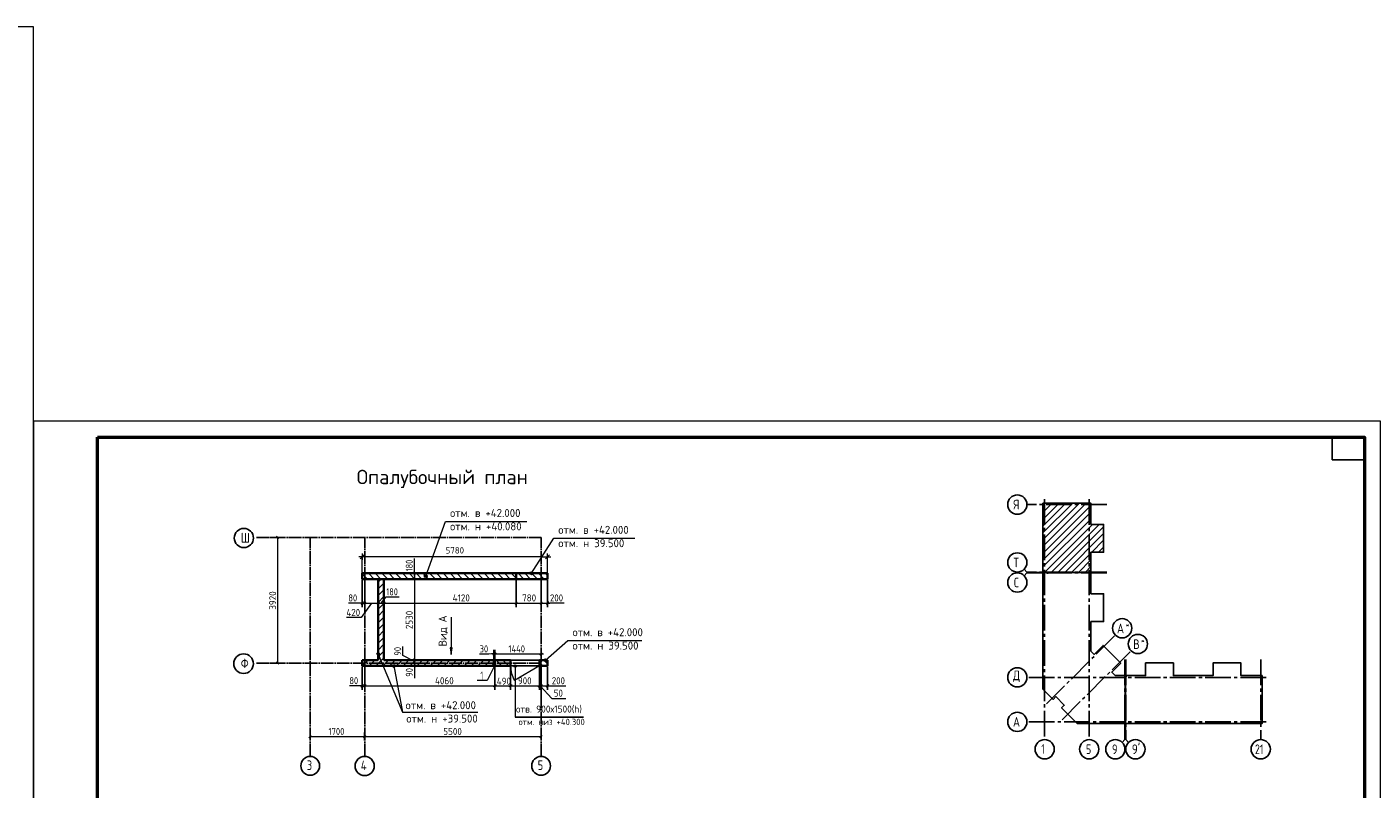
# Model space of a CAD drawing. Header units: millimetres. Extents: x -49773 to 2322955, y -3321 to 58485.
# Tile 566 of 580: x 2217750 to 2259727, y 24452 to 48225. Entities that reach past the tile are written whole.
import ezdxf

# ---------------------------------------------------------------- set-up
doc = ezdxf.new("R2010")
doc.units = ezdxf.units.MM
doc.header["$PDMODE"] = 65
for name, pattern in [('______11', [500, 400, -50, 0, -50]), ('______5', [1100, 800, -100, 100, -100]), ('CENTER', [2, 1.25, -0.25, 0.25, -0.25])]:
    doc.linetypes.add(name, pattern=pattern)
for name, color, linetype, lineweight in [('Standard', 7, 'Continuous', 25), ('Высотная отметка (окна)', 7, 'Continuous', 13), ('Высотная отметка (отверстия)', 7, 'Continuous', 13), ('Высотная отметки_ общее', 7, 'Continuous', 13), ('Макрос окна_ общее', 7, 'Continuous', 13), ('Ограждение_ 2D надпись', 7, 'Continuous', 13), ('ОСИ', 7, 'CENTER', 15), ('Размерная линия_ общее', 7, 'Continuous', 13), ('СПДС_РАЗМЕРЫ', 152, 'Continuous', 25), ('Стена_ общее', 7, 'Continuous', 35)]:
    doc.layers.add(name, color=color, linetype=linetype, lineweight=lineweight)
doc.layers.add('Осевая линия_ общее', color=7, linetype='______5', lineweight=13, true_color=0xa0a0a0)
doc.styles.add('ISOCPEUR', font='txt')
doc.dimstyles.new('__________2', dxfattribs={"dimtxt": 250, "dimasz": 200, "dimexe": 0, "dimexo": 0, "dimgap": 100, "dimtad": 1, "dimdec": 0, "dimrnd": 1, "dimzin": 12, "dimdsep": 46, "dimtxsty": 'ISOCPEUR', "dimblk": 'ALL_ML_STRICH', "dimblk1": 'ALL_ML_STRICH', "dimblk2": 'ALL_ML_STRICH', "dimsah": 1, "dimcen": 0, "dimclrd": 7, "dimclre": 7, "dimclrt": 7, "dimadec": 0, "dimazin": 0, "dimtfac": 1, "dimtdec": 0, "dimtmove": 1, "dimatfit": 3, "dimfxl": 0, "dimtzin": 0, "dimlwd": 0, "dimlwe": 13, "dimarcsym": 0})

# ---------------------------------------------------------------- blocks, each defined once
blk = doc.blocks.new('ALL_ML_STRICH')
at = {"color": 0, "linetype": 'ByBlock', "lineweight": -2}
for p, q in [((-1, 0), (0.5, 0)), ((-0.3, -0.3), (0.3, 0.3)), ((0, -0.5), (0, 0.5))]:
    blk.add_line(p, q, dxfattribs=at)
blk = doc.blocks.new('*D1113')
at = {"layer": 'Defpoints', "color": 0}
for p in [(2228204, 31698), (2228204, 31183), (2233984, 31183)]:
    blk.add_point(p, dxfattribs=at)
at = {"layer": 'СПДС_РАЗМЕРЫ', "color": 7, "lineweight": 13}
for p, q in [((2228204, 31183), (2228204, 31698)), ((2233984, 31183), (2233984, 31698))]:
    blk.add_line(p, q, dxfattribs=at)
at = {"layer": 'СПДС_РАЗМЕРЫ', "color": 7, "lineweight": 0}
blk.add_line((2233784, 31698), (2228404, 31698), dxfattribs=at)
at = {"layer": 'СПДС_РАЗМЕРЫ', "color": 7, "lineweight": 0, "xscale": 200, "yscale": 200, "zscale": 200, "rotation": 180}
blk.add_blockref('ALL_ML_STRICH', (2228204, 31698), dxfattribs=at)
at = {"layer": 'СПДС_РАЗМЕРЫ', "color": 7, "lineweight": 0, "xscale": 200, "yscale": 200, "zscale": 200}
blk.add_blockref('ALL_ML_STRICH', (2233984, 31698), dxfattribs=at)
at = {"layer": 'СПДС_РАЗМЕРЫ', "color": 7, "insert": (2231094, 31898), "char_height": 200, "attachment_point": 5, "style": 'ISOCPEUR'}
blk.add_mtext('5780', dxfattribs=at)

msp = doc.modelspace()

# ---------------------------------------------------------------- hatches: boundary and pattern name
at = {"layer": 'Высотная отметка (окна)', "linetype": 'Continuous', "lineweight": 13, "transparency": 33554687}
for points in [[(2233006.8, 28311.7), (2232942.3, 28311.7), (2232937, 28292.9)], [(2233006.8, 28311.7), (2232937, 28292.9), (2233012, 28292.9)], [(2233012, 28292.9), (2232937, 28292.9), (2232942.3, 28274.2)], [(2232993.3, 28325.2), (2232955.8, 28325.2), (2232942.3, 28311.7)], [(2232993.3, 28325.2), (2232942.3, 28311.7), (2233006.8, 28311.7)], [(2233012, 28292.9), (2232942.3, 28274.2), (2233006.8, 28274.2)], [(2233006.8, 28274.2), (2232942.3, 28274.2), (2232955.8, 28260.7)], [(2232955.8, 28325.2), (2232993.3, 28325.2), (2232974.5, 28330.4)], [(2233006.8, 28274.2), (2232955.8, 28260.7), (2232993.3, 28260.7)], [(2232993.3, 28260.7), (2232955.8, 28260.7), (2232974.5, 28255.5)]]:
    msp.add_hatch(color=7, dxfattribs=at).paths.add_polyline_path(points)
at = {"layer": 'Высотная отметки_ общее', "linetype": 'Continuous', "lineweight": 13, "transparency": 33554687}
for points in [[(2230141.3, 31084.3), (2230193.9, 31049), (2230142.8, 31107.2)], [(2230171, 31050.5), (2230141.3, 31084.3), (2230151.4, 31063.2)], [(2230141.3, 31084.3), (2230171, 31050.5), (2230193.9, 31049)], [(2230142.8, 31107.2), (2230214.9, 31059.2), (2230155.5, 31126.7)], [(2230142.8, 31107.2), (2230193.9, 31049), (2230214.9, 31059.2)], [(2230155.5, 31126.7), (2230227.7, 31078.7), (2230176.6, 31136.9)], [(2230155.5, 31126.7), (2230214.9, 31059.2), (2230227.7, 31078.7)], [(2230176.6, 31136.9), (2230227.7, 31078.7), (2230229.1, 31101.6)], [(2230176.6, 31136.9), (2230229.1, 31101.6), (2230199.4, 31135.4)], [(2230199.4, 31135.4), (2230229.1, 31101.6), (2230219, 31122.7)], [(2233438.5, 31174.3), (2233491.1, 31139), (2233440, 31197.2)], [(2233468.2, 31140.5), (2233438.5, 31174.3), (2233448.6, 31153.2)], [(2233438.5, 31174.3), (2233468.2, 31140.5), (2233491.1, 31139)], [(2233440, 31197.2), (2233512.1, 31149.2), (2233452.7, 31216.7)], [(2233440, 31197.2), (2233491.1, 31139), (2233512.1, 31149.2)], [(2233452.7, 31216.7), (2233524.9, 31168.7), (2233473.8, 31226.9)], [(2233452.7, 31216.7), (2233512.1, 31149.2), (2233524.9, 31168.7)], [(2233473.8, 31226.9), (2233524.9, 31168.7), (2233526.3, 31191.6)], [(2233473.8, 31226.9), (2233526.3, 31191.6), (2233496.6, 31225.4)], [(2233496.6, 31225.4), (2233526.3, 31191.6), (2233516.2, 31212.7)], [(2229193.8, 28337.6), (2229153.2, 28318.2), (2229145.6, 28296.6)], [(2229193.8, 28337.6), (2229145.6, 28296.6), (2229215.4, 28329.9)], [(2229215.4, 28329.9), (2229145.6, 28296.6), (2229149.5, 28273.6)], [(2229215.4, 28329.9), (2229149.5, 28273.6), (2229230.8, 28312.3)], [(2229230.8, 28312.3), (2229149.5, 28273.6), (2229164.9, 28256)], [(2229153.2, 28318.2), (2229193.8, 28337.6), (2229170.8, 28333.6)], [(2229230.8, 28312.3), (2229164.9, 28256), (2229234.8, 28289.3)], [(2229234.8, 28289.3), (2229164.9, 28256), (2229186.5, 28248.3)], [(2229234.8, 28289.3), (2229186.5, 28248.3), (2229227.1, 28267.7)], [(2229227.1, 28267.7), (2229186.5, 28248.3), (2229209.5, 28252.3)], [(2233881.4, 28464.3), (2233934, 28429), (2233882.9, 28487.2)], [(2233911.2, 28430.5), (2233881.4, 28464.3), (2233891.6, 28443.2)], [(2233881.4, 28464.3), (2233911.2, 28430.5), (2233934, 28429)], [(2233882.9, 28487.2), (2233955.1, 28439.2), (2233895.6, 28506.8)], [(2233882.9, 28487.2), (2233934, 28429), (2233955.1, 28439.2)], [(2233895.6, 28506.8), (2233967.8, 28458.8), (2233916.7, 28516.9)], [(2233895.6, 28506.8), (2233955.1, 28439.2), (2233967.8, 28458.8)], [(2233916.7, 28516.9), (2233967.8, 28458.8), (2233969.3, 28481.6)], [(2233916.7, 28516.9), (2233969.3, 28481.6), (2233939.6, 28515.4)], [(2233939.6, 28515.4), (2233969.3, 28481.6), (2233959.2, 28502.7)]]:
    msp.add_hatch(color=7, dxfattribs=at).paths.add_polyline_path(points)
at = {"layer": 'Ограждение_ 2D надпись', "linetype": 'Continuous', "lineweight": 13, "transparency": 33554687}
for points in [[(2228700.6, 28701.5), (2228669.9, 28679.9), (2228666.7, 28661.1)], [(2228700.6, 28701.5), (2228666.7, 28661.1), (2228719.4, 28698.3)], [(2228719.4, 28698.3), (2228666.7, 28661.1), (2228673.2, 28642.8)], [(2228669.9, 28679.9), (2228700.6, 28701.5), (2228682.2, 28695)], [(2228719.4, 28698.3), (2228673.2, 28642.8), (2228734.5, 28686)], [(2228734.5, 28686), (2228673.2, 28642.8), (2228688.3, 28630.5)], [(2228734.5, 28686), (2228688.3, 28630.5), (2228741, 28667.7)], [(2228741, 28667.7), (2228688.3, 28630.5), (2228707.1, 28627.2)], [(2228741, 28667.7), (2228707.1, 28627.2), (2228737.8, 28648.9)], [(2228737.8, 28648.9), (2228707.1, 28627.2), (2228725.5, 28633.8)]]:
    msp.add_hatch(color=7, dxfattribs=at).paths.add_polyline_path(points)
at = {"layer": 'Осевая линия_ общее', "linetype": 'Continuous', "lineweight": 13, "transparency": 33554687}
msp.add_hatch(color=7, dxfattribs=at).paths.add_polyline_path([(2230945.8, 28856.5), (2230975.8, 28646.5), (2231005.8, 28856.5)])

# ---------------------------------------------------------------- linework, layer by layer
msp.add_line((2232974.5, 26694.4), (2235103, 26694.4))
at = {"layer": 'Standard', "color": 7, "linetype": 'Continuous', "lineweight": -3, "transparency": 33554687}
for p, q in [((2249432.8, 32227.8), (2250573.3, 33368.3)), ((2249432.8, 32652.1), (2250149, 33368.3)), ((2249432.8, 33076.3), (2249724.8, 33368.3)), ((2249432.8, 32015.7), (2250785.4, 33368.3)), ((2249432.8, 32439.9), (2250361.2, 33368.3)), ((2249432.8, 32864.2), (2249936.9, 33368.3)), ((2249432.8, 33288.5), (2249512.6, 33368.3)), ((2249432.8, 31803.5), (2250928.8, 33299.5)), ((2249432.8, 31591.4), (2250928.8, 33087.4)), ((2249432.8, 31379.3), (2250928.8, 32875.3)), ((2249477, 31211.3), (2250973, 32707.3)), ((2249689.1, 31211.3), (2251185.1, 32707.3)), ((2249901.2, 31211.3), (2251325.8, 32635.9)), ((2250113.4, 31211.3), (2251325.8, 32423.7)), ((2250953.5, 31839.3), (2251325.8, 32211.6)), ((2251165.6, 31839.3), (2251325.8, 31999.5)), ((2250325.5, 31211.3), (2250928.8, 31814.6)), ((2250537.6, 31211.3), (2250928.8, 31602.5)), ((2250749.8, 31211.3), (2250928.8, 31390.3))]:
    msp.add_line(p, q, dxfattribs=at)
at = {"layer": 'Standard', "color": 7, "linetype": 'Continuous', "lineweight": 13, "transparency": 33554687}
for p, q in [((2248932.8, 31221.3), (2248845, 31309.1)), ((2248932.8, 31196.3), (2248845, 31108.4)), ((2248932.8, 31221.3), (2249432.8, 31221.3)), ((2248932.8, 31196.3), (2249432.8, 31196.3)), ((2251990.8, 25994.3), (2251990.8, 26494.3)), ((2252015.8, 25994.3), (2252015.8, 26494.3)), ((2251990.8, 25994.3), (2251903, 25906.4)), ((2252015.8, 25994.3), (2252103.7, 25906.4))]:
    msp.add_line(p, q, dxfattribs=at)
for points in [[(2158554.9, 6224.7), (2217954.9, 6224.7), (2217954.9, 48224.7), (2158554.9, 48224.7), (2158554.9, 6224.7)], [(2217954.9, 6224.7), (2259954.9, 6224.7), (2259954.9, 35924.7), (2217954.9, 35924.7), (2217954.9, 6224.7)]]:
    msp.add_lwpolyline(points, close=True, dxfattribs=at)
at = {"layer": 'Standard', "color": 7, "linetype": 'Continuous', "lineweight": 50, "transparency": 33554687}
msp.add_lwpolyline([(2219954.9, 35424.7), (2259454.9, 35424.7), (2259454.9, 6724.7), (2219954.9, 6724.7), (2219954.9, 35424.7)], close=True, dxfattribs=at)
at = {"layer": 'Standard', "color": 7, "linetype": 'Continuous', "lineweight": 25, "transparency": 33554687}
msp.add_lwpolyline([(2259454.9, 35424.7), (2259454.9, 34724.7), (2258454.9, 34724.7), (2258454.9, 35424.7), (2259454.9, 35424.7)], close=True, dxfattribs=at)
for points in [[(2249432.8, 31211.3), (2249432.8, 33368.3), (2250928.8, 33368.3), (2250928.8, 32707.3), (2251325.8, 32707.3), (2251325.8, 31839.3), (2250928.8, 31839.3), (2250928.8, 31211.3), (2250910.8, 31211.3), (2250910.8, 31231.3), (2250895.8, 31231.3), (2250895.8, 31211.3), (2249432.8, 31211.3)], [(2249432.8, 27751.3), (2249432.8, 31206.3), (2249570.8, 31206.3), (2249570.8, 31186.3), (2249585.8, 31186.3), (2249585.8, 31206.3), (2250928.8, 31206.3), (2250928.8, 30543.3), (2251325.8, 30543.3), (2251325.8, 29675.3), (2250928.8, 29675.3), (2250928.8, 28749.6), (2251026.7, 28651.7), (2251307.5, 28932.6), (2251857, 28383.2), (2251576.1, 28102.3), (2251688.1, 27990.3), (2252000.8, 27990.3), (2252000.8, 26494.3), (2250502.8, 26494.3), (2250014.8, 26982.2), (2250099.7, 27067.1), (2249831.7, 27335.1), (2249746.8, 27250.2), (2249432.8, 27564.2), (2249432.8, 27751.3)], [(2252005.8, 26494.3), (2252005.8, 27957.3), (2252025.8, 27957.3), (2252025.8, 27972.3), (2252005.8, 27972.3), (2252005.8, 27990.3), (2252633.8, 27990.3), (2252633.8, 28387.3), (2253501.8, 28387.3), (2253501.8, 27990.3), (2254119.8, 27990.3), (2254737.8, 27990.3), (2254737.8, 28387.3), (2255605.8, 28387.3), (2255605.8, 27990.3), (2256266.8, 27990.3), (2256266.8, 26494.3), (2254119.8, 26494.3), (2252005.8, 26494.3)]]:
    msp.add_lwpolyline(points, dxfattribs=at)
at = {"layer": 'Высотная отметка (окна)', "color": 7, "linetype": 'Continuous', "lineweight": 13, "transparency": 33554687}
for p, q in [((2232937, 28292.9), (2232937, 28292.9)), ((2232974.5, 28330.4), (2232974.5, 28330.4)), ((2232974.5, 28292.9), (2232974.5, 26694.4)), ((2232974.5, 28255.5), (2232974.5, 28255.5)), ((2233012, 28292.9), (2233012, 28292.9))]:
    msp.add_line(p, q, dxfattribs=at)
msp.add_circle((2232974.5, 28292.9), 37.5, dxfattribs=at)
at = {"layer": 'Высотная отметка (отверстия)', "color": 7, "linetype": 'Continuous', "lineweight": 13, "transparency": 33554687}
msp.add_lwpolyline([(2232333.9, 28292.9), (2232099, 27835.1), (2231794.5, 27835.1)], dxfattribs=at)
at = {"layer": 'Высотная отметки_ общее', "color": 7, "linetype": 'Continuous', "lineweight": 13, "transparency": 33554687}
for p, q in [((2230151.4, 31063.2), (2230151.4, 31063.2)), ((2230155.5, 31126.7), (2230155.5, 31126.7)), ((2230219, 31122.7), (2230219, 31122.7)), ((2233448.6, 31153.2), (2233448.6, 31153.2)), ((2233452.7, 31216.7), (2233452.7, 31216.7)), ((2233512.1, 31149.2), (2233512.1, 31149.2)), ((2233516.2, 31212.7), (2233516.2, 31212.7)), ((2230214.9, 31059.2), (2230214.9, 31059.2)), ((2229149.5, 28273.6), (2229149.5, 28273.6)), ((2229170.8, 28333.6), (2229170.8, 28333.6)), ((2229209.5, 28252.3), (2229209.5, 28252.3)), ((2229230.8, 28312.3), (2229230.8, 28312.3)), ((2233891.6, 28443.2), (2233891.6, 28443.2)), ((2233895.6, 28506.8), (2233895.6, 28506.8)), ((2233955.1, 28439.2), (2233955.1, 28439.2)), ((2233959.2, 28502.7), (2233959.2, 28502.7))]:
    msp.add_line(p, q, dxfattribs=at)
for points in [[(2230185.2, 31093), (2230802, 32802.1), (2233336.1, 32802.1)], [(2233482.4, 31183), (2234176.2, 32277), (2236710.3, 32277)], [(2233925.4, 28473), (2234619.2, 29083), (2236929.5, 29083)], [(2229190.2, 28292.9), (2229465, 26846.3), (2231805.9, 26846.3)]]:
    msp.add_lwpolyline(points, dxfattribs=at)
for centre in [(2230185.2, 31093), (2233482.4, 31183), (2229190.2, 28292.9), (2233925.4, 28473)]:
    msp.add_circle(centre, 45, dxfattribs=at)
at = {"layer": 'Макрос окна_ общее', "color": 7, "linetype": 'Continuous', "lineweight": -3, "transparency": 33554687}
for p, q in [((2232343.9, 28473), (2232313.9, 28473)), ((2232313.9, 28292.9), (2232343.9, 28292.9)), ((2232343.9, 28292.9), (2232343.9, 28473))]:
    msp.add_line(p, q, dxfattribs=at)
at = {"layer": 'Макрос окна_ общее', "color": 7, "linetype": 'Continuous', "lineweight": 13, "transparency": 33554687}
msp.add_line((2233733.9, 28292.9), (2232954.4, 27843), dxfattribs=at)
msp.add_arc((2233733.9, 28292.9), 900, 180, 210, dxfattribs=at)
at = {"layer": 'Ограждение_ 2D надпись', "color": 7, "linetype": 'Continuous', "lineweight": 13, "transparency": 33554687}
for p, q in [((2228673.2, 28642.8), (2228673.2, 28642.8)), ((2228682.2, 28695), (2228682.2, 28695)), ((2228703.9, 28664.4), (2229465, 26846.3)), ((2228725.5, 28633.8), (2228725.5, 28633.8)), ((2228734.5, 28686), (2228734.5, 28686))]:
    msp.add_line(p, q, dxfattribs=at)
msp.add_circle((2228703.9, 28664.4), 37.5, dxfattribs=at)
at = {"layer": 'Осевая линия_ общее', "color": 253, "linetype": '______11', "lineweight": -3, "true_color": 0xa0a0a0, "transparency": 33554687}
for p, q in [((2224910.8, 32302.9), (2233783.9, 32302.9)), ((2226583.9, 25469.5), (2226583.9, 32302.9)), ((2228283.9, 25469.5), (2228283.9, 32302.9)), ((2233783.9, 25469.5), (2233783.9, 32302.9)), ((2224910.8, 28382.9), (2233783.9, 28382.9))]:
    msp.add_line(p, q, dxfattribs=at)
at = {"layer": 'Осевая линия_ общее', "color": 7, "linetype": 'Continuous', "lineweight": 13, "transparency": 33554687}
for p, q in [((2230975.8, 29816.5), (2230975.8, 28646.5)), ((2231005.8, 28856.5), (2230945.8, 28856.5)), ((2230945.8, 28856.5), (2230975.8, 28646.5)), ((2230975.8, 28856.5), (2230975.8, 28871.5)), ((2230975.8, 28646.5), (2231005.8, 28856.5)), ((2230975.8, 28646.5), (2230975.8, 28646.5)), ((2230975.8, 28646.5), (2230975.8, 28646.5)), ((2230975.8, 28646.5), (2230975.8, 28646.5))]:
    msp.add_line(p, q, dxfattribs=at)
at = {"layer": 'Осевая линия_ общее', "color": 7, "linetype": 'Continuous', "lineweight": 25, "transparency": 33554687}
for centre, radius in [((2224514.6, 32283.4), 298.8), ((2224506.6, 28363.4), 305.8), ((2226583.9, 25177.1), 292.4), ((2228282.7, 25170.7), 298.8), ((2233783.9, 25177.1), 292.4)]:
    msp.add_circle(centre, radius, dxfattribs=at)
at = {"layer": 'ОСИ', "color": 8, "linetype": '______5', "lineweight": -3, "transparency": 33554687}
for p, q in [((2251428.8, 33325.3), (2248932.8, 33325.3)), ((2249485.8, 33495.6), (2249485.8, 25994.3)), ((2250875.8, 33495.6), (2250875.8, 25994.3)), ((2251428.8, 31221.3), (2248932.8, 31221.3)), ((2251428.8, 31196.3), (2248932.8, 31196.3)), ((2249541, 27106.7), (2251690.8, 29256.4)), ((2250031.1, 26616.7), (2252180.8, 28766.4)), ((2251990.8, 28490.3), (2251990.8, 25994.3)), ((2252015.8, 28490.3), (2252015.8, 25994.3)), ((2256223.8, 28490.3), (2256223.8, 25994.3)), ((2256394.1, 27937.3), (2248932.8, 27937.3)), ((2256394.1, 27937.3), (2248932.8, 27937.3)), ((2256394.1, 26547.3), (2248932.8, 26547.3))]:
    msp.add_line(p, q, dxfattribs=at)
at = {"layer": 'ОСИ', "color": 7, "linetype": 'Continuous', "lineweight": -3, "transparency": 33554687}
for centre in [(2248632.8, 33325.3), (2248632.8, 31521.3), (2248632.8, 30896.3), (2251902.9, 29468.6), (2252393, 28978.6), (2248632.8, 27937.3), (2248632.8, 27937.3), (2248632.8, 26547.3), (2249485.8, 25694.3), (2250875.8, 25694.3), (2251690.8, 25694.3), (2252315.8, 25694.3), (2256223.8, 25694.3)]:
    msp.add_circle(centre, 300, dxfattribs=at)
at = {"layer": 'Размерная линия_ общее', "color": 7, "linetype": 'Continuous', "lineweight": 25, "transparency": 33554687}
for p, q in [((2225609.7, 32265.4), (2225534.7, 32340.4)), ((2229795.9, 31220.5), (2229870.9, 31145.5)), ((2229795.9, 31040.5), (2229870.9, 30965.5)), ((2228166.4, 30216.3), (2228241.4, 30291.3)), ((2228246.4, 30216.3), (2228321.4, 30291.3)), ((2228666.4, 30216.3), (2228741.4, 30291.3)), ((2228846.4, 30216.3), (2228921.4, 30291.3)), ((2232966.4, 30216.3), (2233041.4, 30291.3)), ((2233746.4, 30216.3), (2233821.4, 30291.3)), ((2233946.4, 30216.3), (2234021.4, 30291.3)), ((2232276.4, 28628.4), (2232351.4, 28703.4)), ((2232306.4, 28628.4), (2232381.4, 28703.4)), ((2233746.4, 28628.4), (2233821.4, 28703.4)), ((2225609.7, 28345.4), (2225534.7, 28420.4)), ((2229795.9, 28510.5), (2229870.9, 28435.5)), ((2229795.9, 28420.5), (2229870.9, 28345.5)), ((2229795.9, 28330.4), (2229870.9, 28255.5)), ((2228166.4, 27634.2), (2228241.4, 27709.2)), ((2228246.4, 27634.2), (2228321.4, 27709.2)), ((2232306.4, 27634.2), (2232381.4, 27709.2)), ((2232796.4, 27634.2), (2232871.4, 27709.2)), ((2233696.4, 27634.2), (2233771.4, 27709.2)), ((2233746.4, 27634.2), (2233821.4, 27709.2)), ((2233946.4, 27634.2), (2234021.4, 27709.2)), ((2226543.9, 26052.7), (2226618.9, 26127.7)), ((2228243.9, 26052.7), (2228318.9, 26127.7)), ((2233743.9, 26052.7), (2233818.9, 26127.7))]:
    msp.add_line(p, q, dxfattribs=at)
at = {"layer": 'Размерная линия_ общее', "color": 253, "linetype": 'Continuous', "lineweight": -3, "true_color": 0xa0a0a0, "transparency": 33554687}
for p, q in [((2225572.2, 32302.9), (2225447.2, 32302.9)), ((2225572.2, 32302.9), (2225697.2, 32302.9)), ((2229833.4, 31183), (2229708.4, 31183)), ((2229833.4, 31183), (2229958.4, 31183)), ((2229833.4, 31003), (2229708.4, 31003)), ((2229833.4, 31003), (2229958.4, 31003)), ((2233003.9, 30253.8), (2233003.9, 30983)), ((2233783.9, 30253.8), (2233783.9, 30983)), ((2233983.9, 30253.8), (2233983.9, 30983)), ((2228203.9, 30253.8), (2228203.9, 30378.8)), ((2228203.9, 30253.8), (2228203.9, 30128.8)), ((2228283.9, 30253.8), (2228283.9, 30378.8)), ((2228283.9, 30253.8), (2228283.9, 30128.8)), ((2228703.9, 30253.8), (2228703.9, 30378.8)), ((2228703.9, 30253.8), (2228703.9, 30128.8)), ((2228883.9, 30253.8), (2228883.9, 30378.8)), ((2228883.9, 30253.8), (2228883.9, 30128.8)), ((2233003.9, 30253.8), (2233003.9, 30378.8)), ((2233003.9, 30253.8), (2233003.9, 30128.8)), ((2233783.9, 30253.8), (2233783.9, 30378.8)), ((2233783.9, 30253.8), (2233783.9, 30128.8)), ((2233983.9, 30253.8), (2233983.9, 30378.8)), ((2233983.9, 30253.8), (2233983.9, 30128.8)), ((2232313.9, 28665.9), (2232313.9, 28790.9)), ((2232313.9, 28665.9), (2232313.9, 28540.9)), ((2232313.9, 28665.9), (2232313.9, 28492.9)), ((2232343.9, 28665.9), (2232343.9, 28790.9)), ((2232343.9, 28665.9), (2232343.9, 28540.9)), ((2232343.9, 28665.9), (2232343.9, 28492.9)), ((2233783.9, 28665.9), (2233783.9, 28790.9)), ((2233783.9, 28665.9), (2233783.9, 28719.9)), ((2233783.9, 28665.9), (2233783.9, 28540.9)), ((2225572.2, 28382.9), (2225447.2, 28382.9)), ((2225572.2, 28382.9), (2225697.2, 28382.9)), ((2229833.4, 28473), (2229708.4, 28473)), ((2229833.4, 28383), (2229708.4, 28383)), ((2229833.4, 28292.9), (2229708.4, 28292.9)), ((2229833.4, 28473), (2229958.4, 28473)), ((2229833.4, 28383), (2229958.4, 28383)), ((2229833.4, 28383), (2229833.4, 28383)), ((2229833.4, 28292.9), (2229958.4, 28292.9)), ((2228203.9, 27671.7), (2228203.9, 27796.7)), ((2228283.9, 27671.7), (2228283.9, 27796.7)), ((2232343.9, 27671.7), (2232343.9, 27796.7)), ((2233783.9, 27671.7), (2233783.9, 27796.7)), ((2233983.9, 27671.7), (2233983.9, 27796.7)), ((2228203.9, 27671.7), (2228203.9, 27546.7)), ((2228283.9, 27671.7), (2228283.9, 27546.7)), ((2232343.9, 27671.7), (2232343.9, 27546.7)), ((2232833.9, 27671.7), (2232833.9, 27546.7)), ((2233733.9, 27671.7), (2233733.9, 27546.7)), ((2233783.9, 27671.7), (2233783.9, 27546.7)), ((2233783.9, 27671.7), (2233783.9, 27559.6)), ((2233983.9, 27671.7), (2233983.9, 27546.7)), ((2226581.4, 26090.2), (2226581.4, 26215.2)), ((2226581.4, 26090.2), (2226581.4, 25965.2)), ((2226581.4, 26090.2), (2226581.4, 26090.2)), ((2228281.4, 26090.2), (2228281.4, 26215.2)), ((2228281.4, 26090.2), (2228281.4, 25965.2)), ((2233781.4, 26090.2), (2233781.4, 26215.2)), ((2233781.4, 26090.2), (2233781.4, 25965.2)), ((2233781.4, 26090.2), (2233781.4, 26069))]:
    msp.add_line(p, q, dxfattribs=at)
at = {"layer": 'Размерная линия_ общее', "color": 7, "linetype": 'Continuous', "lineweight": 13, "transparency": 33554687}
for p, q in [((2225572.2, 28382.9), (2225572.2, 32302.9)), ((2229833.3, 31243.4), (2229833.3, 31639.4)), ((2229833.4, 31092.9), (2229833.3, 31243.4)), ((2229833.4, 31183), (2229833.4, 31258)), ((2229833.4, 31183), (2229833.4, 31003)), ((2229833.4, 31003), (2229833.4, 28473)), ((2228059.4, 30253.8), (2227773.4, 30253.8)), ((2228243.9, 30253.8), (2228059.4, 30253.8)), ((2228203.9, 30253.8), (2228128.9, 30253.8)), ((2228493.9, 30253.8), (2228174.8, 29799.6)), ((2228203.9, 30253.8), (2228283.9, 30253.8)), ((2228283.9, 30253.8), (2228703.9, 30253.8)), ((2228703.9, 30253.8), (2228883.9, 30253.8)), ((2228793.9, 30253.8), (2228957.2, 30445.1)), ((2228883.9, 30253.8), (2233783.9, 30253.8)), ((2228957.2, 30445.1), (2229353.2, 30445.1)), ((2233783.9, 30253.8), (2233983.9, 30253.8)), ((2233983.9, 30253.8), (2234058.9, 30253.8)), ((2234498.9, 30253.8), (2234058.9, 30253.8)), ((2228174.8, 29799.6), (2227712.8, 29799.6)), ((2229471.6, 28613.5), (2229471.6, 28899.5)), ((2229833.4, 28428), (2229471.6, 28613.5)), ((2232153.3, 28664.2), (2231867.3, 28664.2)), ((2232328.9, 28665.9), (2232153.3, 28664.2)), ((2232313.9, 28665.9), (2232238.9, 28665.9)), ((2232313.9, 28665.9), (2232343.9, 28665.9)), ((2232343.9, 28665.9), (2233783.9, 28665.9)), ((2233783.9, 28665.9), (2233858.9, 28665.9)), ((2229833.4, 28473), (2229833.4, 28383)), ((2229833.4, 28383), (2229833.4, 28292.9)), ((2229833.4, 28338), (2229834.4, 28198.5)), ((2229833.4, 28292.9), (2229833.4, 28218)), ((2229834.4, 28198.5), (2229834.4, 27912.5)), ((2228090.6, 27673.8), (2227804.6, 27673.8)), ((2228243.9, 27671.7), (2228090.6, 27673.8)), ((2228203.9, 27671.7), (2228128.9, 27671.7)), ((2228203.9, 27671.7), (2228283.9, 27671.7)), ((2232343.9, 27671.7), (2232833.9, 27671.7)), ((2232833.9, 27671.7), (2233733.9, 27671.7)), ((2233583.9, 27671.7), (2233783.9, 27671.7)), ((2233757, 27671.7), (2234115.9, 27277.1)), ((2233783.9, 27671.7), (2233983.9, 27671.7)), ((2233883.9, 27671.7), (2234117.1, 27671.8)), ((2233983.9, 27671.7), (2234058.9, 27671.7)), ((2234117.1, 27671.8), (2234557.1, 27671.8)), ((2234115.9, 27277.1), (2234555.9, 27277.1)), ((2226581.4, 26090.2), (2228281.4, 26090.2)), ((2228281.4, 26090.2), (2233781.4, 26090.2))]:
    msp.add_line(p, q, dxfattribs=at)
at = {"layer": 'Размерная линия_ общее', "color": 253, "linetype": 'Continuous', "lineweight": -3, "true_color": 0xa0a0a0, "transparency": 33554687}
for points in [[(2225572.2, 32302.9), (2225555.2, 32302.9), (2225555.2, 32302.9), (2225555.2, 32302.9), (2225555.2, 32302.9), (2225555.2, 32302.9), (2225555.2, 32302.9), (2225357, 32302.9)], [(2229833.4, 31183), (2229850.3, 31183), (2229850.3, 31183), (2229850.5, 31183), (2229850.5, 31183), (2230343.9, 31183)], [(2228203.9, 30253.8), (2228203.9, 30270.8), (2228203.9, 30270.8), (2228203.9, 30345.7), (2228203.9, 30345.7), (2228203.9, 30745.1), (2228203.9, 30745.1), (2228203.9, 30983)], [(2228283.9, 30253.8), (2228283.9, 30270.8), (2228283.9, 30270.8), (2228283.9, 30358.6), (2228283.9, 30358.6), (2228283.9, 30827), (2228283.9, 30827), (2228283.9, 30983)], [(2228703.9, 30253.8), (2228703.9, 30270.8), (2228703.9, 30270.8), (2228703.9, 30426.5), (2228703.9, 30426.5), (2228703.9, 30983)], [(2228883.9, 30253.8), (2228883.9, 30270.8), (2228883.9, 30270.8), (2228883.9, 30455.6), (2228883.9, 30455.6), (2228883.9, 30983)], [(2229833.4, 31003), (2229850.3, 31003), (2229850.3, 31003), (2229850.5, 31003), (2229850.5, 31003), (2230343.9, 31003)], [(2225572.2, 28382.9), (2225555.2, 28382.9), (2225555.2, 28382.9), (2225555.2, 28382.9), (2225555.2, 28382.9), (2225555.2, 28382.9), (2225555.2, 28382.9), (2225555.2, 28382.9), (2225555.2, 28382.9), (2225357, 28382.9)], [(2228203.9, 27671.7), (2228203.9, 27690.5), (2228203.9, 27690.5), (2228203.9, 27690.6), (2228203.9, 27690.6), (2228203.9, 27690.7), (2228203.9, 27690.7), (2228203.9, 28254.6), (2228203.9, 28254.6), (2228203.9, 28273)], [(2228283.9, 27671.7), (2228283.9, 27690.4), (2228283.9, 27690.4), (2228283.9, 27690.6), (2228283.9, 27690.6), (2228283.9, 27690.6), (2228283.9, 27690.6), (2228283.9, 28273)], [(2229833.4, 28473), (2229851.3, 28473), (2229851.3, 28473), (2230001.7, 28473)], [(2229833.4, 28292.9), (2229851.4, 28292.9), (2229851.4, 28292.9), (2229993.3, 28292.9)], [(2232343.9, 27671.7), (2232343.9, 27688.9), (2232343.9, 27688.9), (2232343.9, 27689.3), (2232343.9, 27689.3), (2232343.9, 28273)], [(2232833.9, 27671.7), (2232833.9, 27688.8), (2232833.9, 27688.8), (2232833.9, 27689.2), (2232833.9, 27689.2), (2232833.9, 28273)], [(2233733.9, 27671.7), (2233733.9, 27688.9), (2233733.9, 27688.9), (2233733.9, 28273)], [(2233783.9, 27321.7), (2233783.9, 27338.4), (2233783.9, 27338.4), (2233783.9, 28272.9)], [(2233983.9, 27671.7), (2233983.9, 27688.8), (2233983.9, 27688.8), (2233983.9, 28273)], [(2228281.4, 26090.2), (2228281.4, 26107.1), (2228281.4, 26107.1), (2228281.4, 26107.1), (2228281.4, 26107.1), (2228281.4, 26107.1), (2228281.4, 26107.1), (2228281.4, 26107.1), (2228281.4, 26107.1), (2228281.4, 26107.1), (2228281.4, 26107.1), (2228281.4, 26177.4)]]:
    msp.add_lwpolyline(points, dxfattribs=at)
at = {"layer": 'Размерная линия_ общее', "color": 7, "linetype": 'Continuous', "lineweight": 13, "transparency": 33554687}
msp.add_lwpolyline([(2228283.9, 27671.7), (2228340.8, 27671.7), (2228340.8, 27671.7), (2232343.9, 27671.7)], dxfattribs=at)
at = {"layer": 'Стена_ общее', "color": 7, "linetype": 'Continuous', "lineweight": 35, "transparency": 33554687}
for p, q in [((2233983.9, 31183), (2228203.9, 31183)), ((2228203.9, 31183), (2228203.9, 31003)), ((2233003.9, 31003), (2233003.9, 31183)), ((2233983.9, 31003), (2233983.9, 31183)), ((2228203.9, 31003), (2233983.9, 31003)), ((2228703.9, 31003), (2228703.9, 28473)), ((2228883.9, 31003), (2228703.9, 31003)), ((2228883.9, 28473), (2228883.9, 31003)), ((2228703.9, 28473), (2228203.9, 28473)), ((2228203.9, 28473), (2228203.9, 28292.9)), ((2228203.9, 28292.9), (2232313.9, 28292.9)), ((2232313.9, 28473), (2228883.9, 28473)), ((2232313.9, 28473), (2232313.9, 28292.9)), ((2232833.9, 28473), (2232343.9, 28473)), ((2232343.9, 28473), (2232343.9, 28292.9)), ((2232343.9, 28292.9), (2232833.9, 28292.9)), ((2232833.9, 28473), (2232833.9, 28292.9)), ((2233733.9, 28292.9), (2233733.9, 28473)), ((2233983.9, 28473), (2233733.9, 28473)), ((2233733.9, 28292.9), (2233983.9, 28292.9)), ((2233983.9, 28292.9), (2233983.9, 28472.9)), ((2233983.9, 28292.9), (2233983.9, 28292.9))]:
    msp.add_line(p, q, dxfattribs=at)
at = {"layer": 'Стена_ общее', "color": 253, "linetype": '______5', "lineweight": 18, "true_color": 0xababab, "transparency": 33554687}
for p, q in [((2228203.9, 31165.1), (2228366, 31003)), ((2228610.3, 31183), (2228790.3, 31003)), ((2229034.6, 31183), (2229214.6, 31003)), ((2229458.8, 31183), (2229638.8, 31003)), ((2229883.1, 31183), (2230063.1, 31003)), ((2230307.4, 31183), (2230487.4, 31003)), ((2230731.6, 31183), (2230911.6, 31003)), ((2231155.9, 31183), (2231335.9, 31003)), ((2231580.1, 31183), (2231760.2, 31003)), ((2232004.4, 31183), (2232184.4, 31003)), ((2232428.7, 31183), (2232608.7, 31003)), ((2232852.9, 31183), (2233032.9, 31003)), ((2233277.2, 31183), (2233457.2, 31003)), ((2233701.5, 31183), (2233881.5, 31003)), ((2228703.9, 30910.3), (2228796.5, 31003)), ((2228703.9, 30486), (2228883.9, 30666)), ((2228703.9, 30061.8), (2228883.9, 30241.8)), ((2228703.9, 29637.5), (2228883.9, 29817.5)), ((2228703.9, 29213.3), (2228883.9, 29393.3)), ((2228703.9, 28789), (2228883.9, 28969)), ((2228812.1, 28473), (2228883.9, 28544.7)), ((2228387.8, 28473), (2228207.8, 28292.9)), ((2228812.1, 28473), (2228632.1, 28292.9)), ((2229236.4, 28473), (2229056.4, 28292.9)), ((2229660.6, 28473), (2229480.6, 28292.9)), ((2230084.9, 28473), (2229904.9, 28292.9)), ((2230509.2, 28473), (2230329.1, 28292.9)), ((2230933.4, 28473), (2230753.4, 28292.9)), ((2231357.7, 28473), (2231177.7, 28292.9)), ((2231781.9, 28473), (2231601.9, 28292.9)), ((2232206.2, 28473), (2232026.2, 28292.9)), ((2232593.1, 28473), (2232773.1, 28292.9)), ((2233865.9, 28473), (2233983.9, 28355))]:
    msp.add_line(p, q, dxfattribs=at)
at = {"layer": 'Стена_ общее', "color": 253, "linetype": '______11', "lineweight": 18, "true_color": 0xababab, "transparency": 33554687}
for p, q in [((2228398.2, 31183), (2228578.2, 31003)), ((2228822.4, 31183), (2229002.4, 31003)), ((2229246.7, 31183), (2229426.7, 31003)), ((2229671, 31183), (2229851, 31003)), ((2230095.2, 31183), (2230275.2, 31003)), ((2230519.5, 31183), (2230699.5, 31003)), ((2230943.7, 31183), (2231123.7, 31003)), ((2231368, 31183), (2231548, 31003)), ((2231792.3, 31183), (2231972.3, 31003)), ((2232216.5, 31183), (2232396.5, 31003)), ((2232640.8, 31183), (2232820.8, 31003)), ((2233065.1, 31183), (2233245.1, 31003)), ((2233489.3, 31183), (2233669.3, 31003)), ((2233913.6, 31183), (2233983.9, 31112.7)), ((2228703.9, 30698.2), (2228883.9, 30878.2)), ((2228703.9, 30273.9), (2228883.9, 30453.9)), ((2228703.9, 29849.6), (2228883.9, 30029.6)), ((2228703.9, 29425.4), (2228883.9, 29605.4)), ((2228703.9, 29001.1), (2228883.9, 29181.1)), ((2228703.9, 28576.8), (2228883.9, 28756.8)), ((2228600, 28473), (2228419.9, 28292.9)), ((2229024.2, 28473), (2228844.2, 28292.9)), ((2229448.5, 28473), (2229268.5, 28292.9)), ((2229872.8, 28473), (2229692.7, 28292.9)), ((2230297, 28473), (2230117, 28292.9)), ((2230721.3, 28473), (2230541.3, 28292.9)), ((2231145.5, 28473), (2230965.5, 28292.9)), ((2231569.8, 28473), (2231389.8, 28292.9)), ((2231994.1, 28473), (2231814.1, 28292.9)), ((2232313.9, 28368.5), (2232238.3, 28292.9)), ((2233733.9, 28392.8), (2233833.8, 28292.9))]:
    msp.add_line(p, q, dxfattribs=at)
at = {"layer": 'Стена_ общее', "color": 7, "linetype": 'Continuous', "lineweight": 25, "transparency": 33554687}
for p, q in [((2233733.9, 28473), (2232833.9, 28473)), ((2232833.9, 28292.9), (2233733.9, 28292.9))]:
    msp.add_line(p, q, dxfattribs=at)
at = {"layer": 'Стена_ общее', "color": 253, "linetype": '______5', "lineweight": 18, "true_color": 0xababab, "transparency": 33554687}
msp.add_lwpolyline([(2232343.9, 28297.9), (2232348.8, 28292.9), (2232348.8, 28292.9)], dxfattribs=at)
at = {"layer": 'Стена_ общее', "color": 253, "linetype": '______11', "lineweight": 18, "true_color": 0xababab, "transparency": 33554687}
msp.add_lwpolyline([(2232381, 28473), (2232561, 28292.9), (2232561, 28292.9)], dxfattribs=at)

# ---------------------------------------------------------------- texts
at = {"layer": 'Standard', "color": 7, "linetype": 'Continuous', "lineweight": 13, "transparency": 33554687, "insert": (2230701.6, 34411.9), "char_height": 450, "width": 5396.154, "attachment_point": 2, "style": 'ISOCPEUR'}
msp.add_mtext('\\A1;{\\fISOCPEUR|i0|b0;\\H450.000000;\\W1.000000;\\C7;Опалубочный план}\\P', dxfattribs=at)
at = {"layer": 'Standard', "color": 7, "linetype": 'Continuous', "lineweight": 25, "transparency": 33554687, "insert": (2230877.1, 28900.1), "char_height": 250, "width": 1043.177, "attachment_point": 7, "rotation": 90, "style": 'ISOCPEUR'}
msp.add_mtext('\\W0.95;Вид А', dxfattribs=at)
at = {"layer": 'Standard', "color": 7, "linetype": 'Continuous', "lineweight": 25, "transparency": 33554687, "insert": (2256043.8, 25544.3), "char_height": 300, "width": 472.641, "attachment_point": 7, "style": 'ISOCPEUR'}
msp.add_mtext('\\W0.75;21', dxfattribs=at)
at = {"layer": 'Высотная отметка (окна)', "color": 7, "linetype": 'Continuous', "lineweight": 25, "transparency": 33554687, "insert": (2233003.5, 26816.3), "char_height": 220, "width": 2326.361, "attachment_point": 7, "style": 'ISOCPEUR'}
msp.add_mtext('{\\W0.9600;отв. 900х1500(h)}', dxfattribs=at)
at = {"layer": 'Высотная отметка (окна)', "color": 7, "linetype": 'Continuous', "lineweight": 18, "transparency": 33554687, "insert": (2233080.2, 26445.7), "char_height": 200, "width": 2206.796, "attachment_point": 7, "style": 'ISOCPEUR'}
msp.add_mtext('{\\W0.9800;отм. низ +40.300}', dxfattribs=at)
at = {"layer": 'Высотная отметка (отверстия)', "color": 7, "linetype": 'Continuous', "lineweight": 25, "transparency": 33554687, "insert": (2231893.7, 27867.4), "char_height": 250, "width": 194.435, "attachment_point": 7, "style": 'ISOCPEUR'}
msp.add_mtext('\\W0.56;1', dxfattribs=at)
at = {"layer": 'Высотная отметки_ общее', "color": 7, "linetype": 'Continuous', "lineweight": 25, "transparency": 33554687, "char_height": 250, "attachment_point": 7, "style": 'ISOCPEUR'}
for s, insert, width in [('{\\W0.9800;отм. в +42.000}', (2230947.6, 32938.4), 2420.971), ('\\W0.98;отм. н +40.080', (2230947.6, 32521.8), 2420.971), ('{\\W0.9800;отм. в +42.000}', (2234321.8, 32413.3), 2420.971), ('{\\W0.9800;отм. н 39.500}', (2234321.8, 31996.7), 2420.971), ('{\\W0.9800;отм. в +42.000}', (2234764.7, 29219.3), 2420.971), ('{\\W0.9800;отм. н 39.500}', (2234764.7, 28802.6), 2420.971), ('{\\W0.9800;отм. в +42.000}', (2229559.3, 26942.6), 2420.978), ('\\W0.98;отм. н +39.500', (2229584.3, 26525.9), 2395.897)]:
    msp.add_mtext(s, dxfattribs=dict(at, insert=insert, width=width))
at = {"layer": 'Осевая линия_ общее', "color": 7, "linetype": 'Continuous', "lineweight": 25, "transparency": 33554687, "char_height": 300, "attachment_point": 7, "style": 'ISOCPEUR'}
for s, insert, width in [('\\W0.78;3', (2226478.9, 25046.6), 326.407), ('\\W0.80;4', (2228162.7, 25040.2), 359.83), ('\\W0.78;5', (2233678.8, 25046.6), 326.426)]:
    msp.add_mtext(s, dxfattribs=dict(at, insert=insert, width=width))
at = {"layer": 'ОСИ', "color": 7, "linetype": 'Continuous', "lineweight": 25, "transparency": 33554687, "attachment_point": 7, "style": 'ISOCPEUR'}
for s, insert, char_height, width in [('\\W0.80;Я', (2248512.8, 33175.3), 300, 359.83), ('\\W0.83;Ш', (2224418.8, 32143.1), 300, 425), ('\\W0.80;Т', (2248512.8, 31371.3), 300, 359.83), ('\\W0.78;С', (2248527.8, 30746.3), 300, 326.834), ('\\W0.82;А', (2251741.4, 29311.1), 300, 392.64), ('\\W0.80;*', (2252011.4, 29486.1), 180, 215.891), ('\\W0.80;В', (2252246.5, 28821.1), 300, 359.839), ('\\W0.80;*', (2252486.5, 28996.1), 180, 215.891), ('\\W0.83;Ф', (2224418.8, 28223.1), 300, 425), ('\\W0.82;Д', (2248497.8, 27787.3), 300, 392.649), ('\\W0.82;А', (2248497.8, 26397.3), 300, 392.649), ('\\W0.56;1', (2249385.8, 25554.3), 300, 233.324), ('\\W0.78;5', (2250770.8, 25544.3), 300, 326.834), ('\\W0.78;9', (2251585.8, 25544.3), 300, 326.834), ("\\W0.84;9'", (2252204.3, 25544.3), 300, 441.046)]:
    msp.add_mtext(s, dxfattribs=dict(at, insert=insert, char_height=char_height, width=width))
at = {"layer": 'Размерная линия_ общее', "color": 7, "linetype": 'Continuous', "lineweight": 25, "transparency": 33554687, "char_height": 220, "attachment_point": 7, "style": 'ISOCPEUR'}
for s, insert, width, rotation in [('\\W0.83;180', (2229783.3, 31243.4), 508.571, 90), ('\\W0.93;3920', (2225522.2, 30045.9), 718.101, 90), ('\\W0.83;180', (2228957.2, 30495.1), 508.586, 0), ('\\W0.87;80', (2227773.4, 30303.8), 403.932, 0), ('{\\W0.9300;4120}', (2231025.9, 30303.8), 740.386, 0), ('{\\W0.9300;780}', (2233191.8, 30303.8), 740.386, 0), ('\\W0.91;200', (2234058.9, 30303.8), 561.996, 0), ('\\W0.92;420', (2227712.8, 29849.6), 584.438, 0), ('\\W0.93;2530', (2229783.4, 29441), 718.094, 90), ('\\W0.87;90', (2229421.6, 28613.5), 403.932, 90), ('\\W0.87;30', (2231867.3, 28714.2), 403.924, 0), ('\\W0.87;1440', (2232766.9, 28715.9), 711.922, 0), ('\\W0.87;90', (2229784.4, 27955.6), 403.932, 90), ('\\W0.87;80', (2227804.6, 27723.8), 403.94, 0), ('\\W0.93;4060', (2230475.9, 27721.7), 740.372, 0), ('{\\W0.9200;490}', (2232402, 27706.5), 584.431, 0), ('\\W0.91;900', (2233063.9, 27721.7), 561.988, 0), ('\\W0.91;200', (2234117.1, 27721.8), 561.988, 0), ('{\\W0.9100;50}', (2234181.3, 27335.3), 561.996, 0)]:
    msp.add_mtext(s, dxfattribs=dict(at, insert=insert, width=width, rotation=rotation))
for s, insert, width in [('\\W0.87;1700', (2227156.4, 26140.2), 666.91), ('\\W0.93;5500', (2230734.4, 26140.2), 718.094)]:
    msp.add_mtext(s, dxfattribs=dict(at, insert=insert, width=width))

# ---------------------------------------------------------------- dimensions: what is measured, and where the dimension line sits
at = {"layer": 'СПДС_РАЗМЕРЫ'}
dim = msp.add_linear_dim(base=(2228203.9, 31697.6), p1=(2233983.9, 31183), p2=(2228203.9, 31183), angle=180, dimstyle='__________2', override={"dimtxt": 200}, dxfattribs=at)
dim.commit()
dim.dimension.update_dxf_attribs({"geometry": '*D1113', "text_midpoint": (2231093.9, 31897.6)})

doc.saveas('drawing.dxf')
